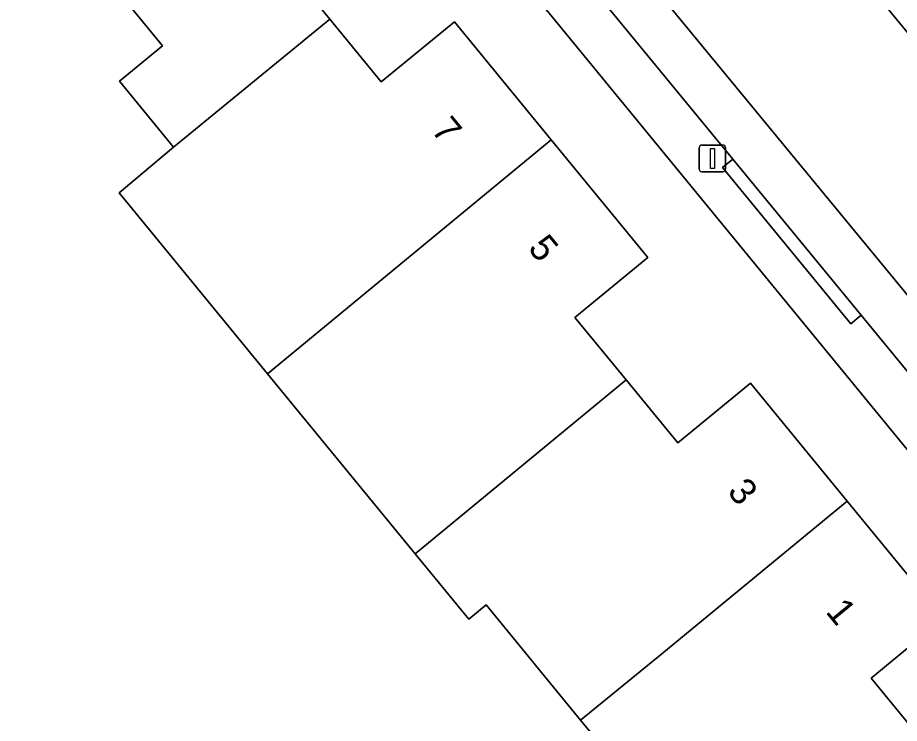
# Model space of a CAD drawing. Extents: x 157767 to 159172, y 387839 to 389425.
# Drawn here: x 158409.75 to 158442.77, y 388708.94 to 388735.36 of the extents above; entities that cross this region are included whole.
import ezdxf

# ---------------------------------------------------------------- set-up
doc = ezdxf.new("R2010")
doc.units = 0
for name, color, linetype in [('IMGEO_Erf', 7, 'Continuous'), ('IMGEO_Lichtmast', 7, 'Continuous'), ('IMGEO_Pand', 7, 'Continuous'), ('IMGEO_Pand_nummerreeks', 7, 'Continuous'), ('IMGEO_Parkeervlak_open', 7, 'Continuous'), ('IMGEO_Rijbaan_lokaal_open', 7, 'Continuous'), ('IMGEO_Voetpad_open', 7, 'Continuous')]:
    doc.layers.add(name, color=color, linetype=linetype)

msp = doc.modelspace()

# ---------------------------------------------------------------- linework, layer by layer
at = {"layer": 'IMGEO_Erf'}
for points in [[(158461.554, 388699.052), (158455.716, 388706.125), (158451.815, 388710.853), (158450.642, 388712.089), (158448.774, 388712.463), (158448.65, 388712.374), (158417.781, 388750)], [(158408.65, 388748.56), (158411.142, 388745.521), (158415.038, 388748.718), (158418.636, 388744.333), (158422.231, 388739.952), (158419.48, 388737.695), (158421.442, 388735.303), (158423.371, 388732.952), (158426.108, 388735.198), (158429.731, 388730.783), (158433.35, 388726.372), (158430.622, 388724.134), (158432.542, 388721.794), (158434.476, 388719.436), (158437.197, 388721.669), (158440.815, 388717.259), (158444.424, 388712.86), (158441.713, 388710.636), (158443.648, 388708.278)], [(158433.3, 388706.086), (158430.834, 388709.055), (158427.291, 388713.374), (158426.642, 388712.841), (158424.633, 388715.29), (158419.109, 388722.024), (158413.554, 388728.795), (158415.594, 388730.513), (158413.568, 388732.983), (158415.18, 388734.306), (158411.657, 388738.6), (158408.539, 388736.014)]]:
    msp.add_lwpolyline(points, dxfattribs=at)
at = {"layer": 'IMGEO_Lichtmast'}
for p, q in [((158435.373, 388730.587), (158436.163, 388730.587)), ((158436.163, 388730.587), (158435.373, 388730.587)), ((158435.273, 388729.687), (158435.273, 388730.487)), ((158435.273, 388730.487), (158435.273, 388729.687)), ((158436.263, 388730.487), (158436.263, 388729.687)), ((158436.263, 388729.687), (158436.263, 388730.487)), ((158436.163, 388729.587), (158435.373, 388729.587)), ((158435.373, 388729.587), (158436.163, 388729.587))]:
    msp.add_line(p, q, dxfattribs=at)
msp.add_lwpolyline([(158435.693, 388730.462), (158435.843, 388730.462), (158435.843, 388729.712), (158435.693, 388729.712), (158435.693, 388730.462)], dxfattribs=at)
for centre, start, end in [((158435.373, 388730.487), 90, 180), ((158435.373, 388730.487), 90, 180), ((158436.163, 388730.487), 0, 90), ((158436.163, 388730.487), 360, 90), ((158435.373, 388729.687), 180, 270), ((158435.373, 388729.687), 180, 270), ((158436.163, 388729.687), 270, 0), ((158436.163, 388729.687), 270, 0)]:
    msp.add_arc(centre, 0.1, start, end, dxfattribs=at)
at = {"layer": 'IMGEO_Pand'}
for points in [[(158418.636, 388744.333), (158411.657, 388738.6), (158415.18, 388734.306), (158413.568, 388732.983), (158415.594, 388730.513), (158421.442, 388735.303), (158419.48, 388737.695), (158422.231, 388739.952)], [(158419.109, 388722.024), (158429.731, 388730.783), (158426.108, 388735.198), (158423.371, 388732.952), (158421.442, 388735.303), (158415.594, 388730.513), (158413.554, 388728.795)], [(158419.109, 388722.024), (158424.633, 388715.29), (158432.542, 388721.794), (158430.622, 388724.134), (158433.35, 388726.372), (158429.731, 388730.783)], [(158440.815, 388717.259), (158437.197, 388721.669), (158434.476, 388719.436), (158432.542, 388721.794), (158424.633, 388715.29), (158426.642, 388712.841), (158427.291, 388713.374), (158430.834, 388709.055), (158433.872, 388711.548)], [(158441.713, 388710.636), (158444.424, 388712.86), (158440.815, 388717.259), (158433.872, 388711.548), (158430.834, 388709.055), (158433.3, 388706.086), (158432.085, 388705.089), (158433.167, 388703.77), (158435.173, 388701.326), (158437.775, 388703.46), (158439.783, 388705.107), (158443.648, 388708.278)]]:
    msp.add_lwpolyline(points, close=True, dxfattribs=at)
at = {"layer": 'IMGEO_Parkeervlak_open'}
for points in [[(158449.446, 388717.234), (158423.32, 388748.947), (158422.452, 388750), (158421.876, 388750.699), (158422.15, 388750), (158422.167, 388749.248), (158421.988, 388748.253)], [(158422.179, 388747.521), (158425.363, 388743.648), (158430.167, 388737.807), (158436.535, 388730.063), (158441.342, 388724.216), (158446.333, 388718.147)]]:
    msp.add_lwpolyline(points, dxfattribs=at)
at = {"layer": 'IMGEO_Rijbaan_lokaal_open'}
msp.add_lwpolyline([(158463.622, 388709.845), (158463.485, 388710.004), (158451.545, 388724.505), (158444.697, 388732.823), (158430.554, 388750), (158428.149, 388752.921), (158424.6, 388750), (158423.32, 388748.947), (158449.446, 388717.234), (158457.606, 388707.285), (158462.008, 388702.338), (158466.402, 388706.763), (158466.177, 388707.004)], close=True, dxfattribs=at)
at = {"layer": 'IMGEO_Voetpad_open'}
for points in [[(158423.481, 388758.583), (158426.187, 388755.304), (158426.414, 388755.029), (158428.149, 388752.921), (158430.554, 388750), (158444.697, 388732.823), (158445.5, 388733.484), (158452.348, 388725.166), (158451.545, 388724.505), (158463.485, 388710.004), (158463.622, 388709.845), (158463.993, 388710.179), (158466.548, 388707.338), (158466.177, 388707.004), (158466.402, 388706.763), (158468.399, 388704.685), (158473.539, 388699.621), (158473.897, 388699.981), (158476.377, 388697.511), (158476.032, 388697.164), (158477.888, 388695.335), (158479.268, 388693.947)], [(158417.781, 388750), (158448.65, 388712.374), (158448.774, 388712.463), (158450.642, 388712.089), (158451.815, 388710.853), (158455.716, 388706.125), (158461.554, 388699.052), (158470.343, 388688.401)], [(158446.333, 388718.147), (158441.342, 388724.216), (158440.956, 388723.899), (158436.149, 388729.746), (158436.535, 388730.063), (158430.167, 388737.807), (158429.781, 388737.49), (158424.977, 388743.331), (158425.363, 388743.648), (158422.179, 388747.521)]]:
    msp.add_lwpolyline(points, dxfattribs=at)
msp.add_lwpolyline([(158441.342, 388724.216), (158436.535, 388730.063), (158436.149, 388729.746), (158440.956, 388723.899)], close=True, dxfattribs=at)

# ---------------------------------------------------------------- texts
at = {"layer": 'IMGEO_Pand_nummerreeks'}
for s, rotation, p in [('7', 309.3699, (158425.209, 388731.123)), ('5', 309.3699, (158428.83, 388726.71)), ('3', 309.3658, (158436.294, 388717.598)), ('1', 309.3677, (158439.979, 388713.107))]:
    msp.add_text(s, height=1, rotation=rotation, dxfattribs=at).set_placement(p)

doc.saveas('drawing.dxf')
